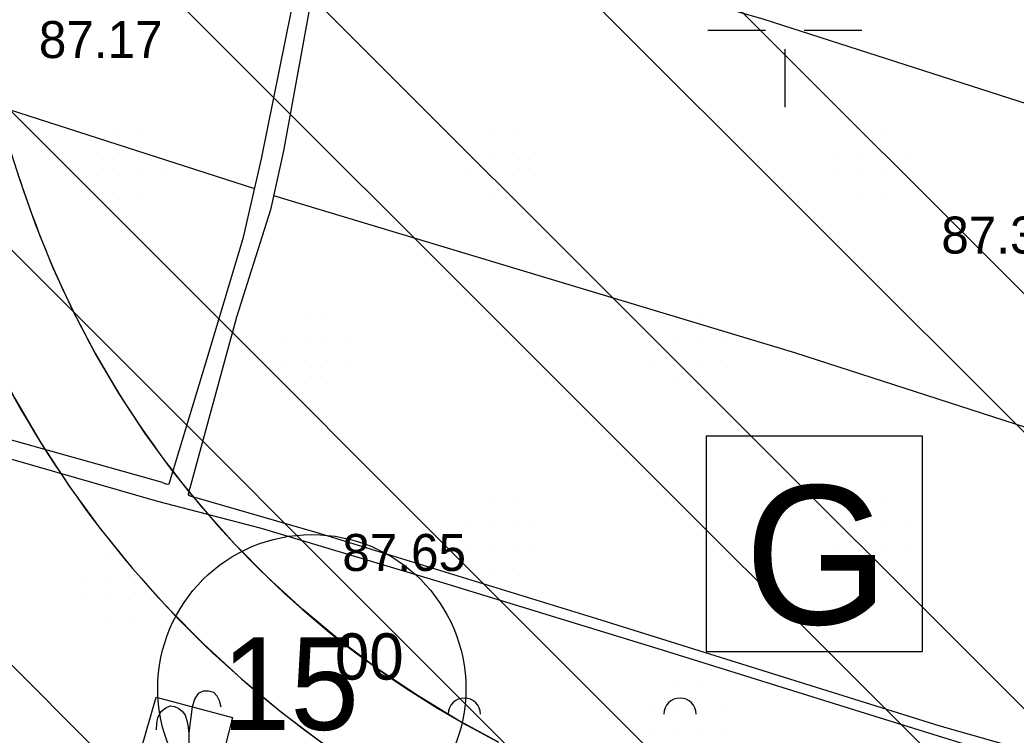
# Model space of a CAD drawing. Extents: x 417995 to 421451, y 4454518 to 4458015.
# Drawn here: x 420875.9 to 421037.5, y 4455885.6 to 4456001.6 of the extents above; entities that cross this region are included whole.
import ezdxf

# ---------------------------------------------------------------- set-up
doc = ezdxf.new("R2010")
doc.units = 0
for name, color, linetype in [('ADAKENARI', 7, 'Continuous'), ('Hid_Havuz', 7, 'Continuous'), ('KD_DAIRE', 7, 'Continuous'), ('KD_YGEN', 7, 'Continuous'), ('P_Grid', 7, 'Continuous'), ('PL_T_GUNUBIRLIK', 7, 'Continuous'), ('S_Meyvalik', 7, 'Continuous'), ('SEMBOL_FAT', 7, 'Continuous'), ('Sinir_itirazli_Mulkiyet', 7, 'Continuous'), ('SN_TR_SIVILASMA', 7, 'Continuous'), ('TRFAT_GUNUBİRLİK', 7, 'Continuous'), ('Y_Kot_Noktasi', 7, 'Continuous'), ('Y_Yol_Kotu', 7, 'Continuous'), ('Yol_Toprak_Duz', 7, 'Continuous'), ('Yol_Toprak_Kesik', 7, 'Continuous')]:
    doc.layers.add(name, color=color, linetype=linetype)

msp = doc.modelspace()

# ---------------------------------------------------------------- linework, layer by layer
at = {"layer": 'ADAKENARI'}
for radius in [155.92, 170.92]:
    msp.add_arc((421024.36, 4456023.35), radius, 197.7728, 242.9933, dxfattribs=at)
at = {"layer": 'Hid_Havuz'}
for points in [[(420908.54, 4455890.09), (420908.29, 4455891.14), (420907.91, 4455891.91), (420907.35, 4455892.47), (420906.47, 4455892.71), (420905.63, 4455892.71), (420904.83, 4455892.33), (420904.27, 4455891.49), (420903.81, 4455890.16), (420903.29, 4455885.96)], [(420898.04, 4455886.45), (420898.07, 4455887.46), (420898.28, 4455888.41), (420898.56, 4455889), (420898.88, 4455889.46), (420899.54, 4455890.02), (420900.24, 4455890.33), (420900.98, 4455890.23), (420901.68, 4455889.91), (420902.24, 4455889.39), (420902.69, 4455888.83), (420902.97, 4455887.92), (420903.11, 4455887.11), (420903.29, 4455885.96), (420903.29, 4455875.46)]]:
    msp.add_lwpolyline(points, dxfattribs=at)
msp.add_lwpolyline([(420910.39, 4455888.43), (420908.05, 4455879.35), (420895.44, 4455882.92), (420897.99, 4455891.74)], close=True, dxfattribs=at)
at = {"layer": 'KD_DAIRE'}
msp.add_circle((420923.25, 4455893.12), 25, dxfattribs=at)
at = {"layer": 'P_Grid'}
for p, q in [((420987.5, 4456000), (420996.88, 4456000)), ((421000, 4456000), (421000, 4456000)), ((421003.12, 4456000), (421012.5, 4456000)), ((421000, 4455996.88), (421000, 4455987.5))]:
    msp.add_line(p, q, dxfattribs=at)
at = {"layer": 'PL_T_GUNUBIRLIK'}
for points in [[(420953.55, 4455884.44), (420946.79, 4455888.1), (420940.22, 4455892.09), (420933.85, 4455896.39), (420927.7, 4455901.01), (420921.78, 4455905.93), (420916.12, 4455911.13), (420910.71, 4455916.6), (420905.59, 4455922.33), (420900.75, 4455928.31), (420896.22, 4455934.52), (420891.99, 4455940.95), (420888.09, 4455947.58), (420884.52, 4455954.39), (420881.29, 4455961.37), (420878.41, 4455968.5), (420875.88, 4455975.76), (420863.99, 4456012.86)], [(420842.51, 4456002.51), (420845.13, 4456001.41), (420847.59, 4455999.97), (420849.83, 4455998.22), (420851.82, 4455996.19), (420853.52, 4455993.91), (420854.91, 4455991.43), (420855.95, 4455988.79), (420861.6, 4455971.18), (420864.37, 4455963.22), (420867.53, 4455955.4), (420871.07, 4455947.75), (420874.98, 4455940.29), (420879.26, 4455933.02), (420883.89, 4455925.98), (420888.86, 4455919.17), (420894.16, 4455912.62), (420899.78, 4455906.33), (420905.7, 4455900.33), (420911.91, 4455894.63), (420918.4, 4455889.24), (420925.14, 4455884.18)]]:
    msp.add_lwpolyline(points, dxfattribs=at)
at = {"layer": 'S_Meyvalik'}
for centre in [(420947.99, 4455888.97), (420982.99, 4455888.97)]:
    msp.add_arc(centre, 2.62, 360, 180, dxfattribs=at)
at = {"layer": 'SEMBOL_FAT'}
for p, q in [((420987.26, 4455934.14), (420987.26, 4455899.14)), ((420987.26, 4455934.14), (421022.26, 4455934.14)), ((421022.26, 4455934.14), (421022.26, 4455899.14)), ((420987.26, 4455899.14), (421022.26, 4455899.14))]:
    msp.add_line(p, q, dxfattribs=at)
at = {"layer": 'Sinir_itirazli_Mulkiyet'}
for points in [[(421082.61, 4455972.81), (421059.23, 4455981.57), (420996.63, 4456001.69), (420925.97, 4456022.09)], [(420823.02, 4456003.56), (420913.96, 4455974.28)], [(420917.05, 4455973.16), (421001.59, 4455947.64), (421076.68, 4455923.39)]]:
    msp.add_lwpolyline(points, dxfattribs=at)
at = {"layer": 'SN_TR_SIVILASMA'}
for p, q in [((421273.94, 4455722.03), (420248.84, 4456747.14)), ((421273.71, 4455699.81), (420266.8, 4456706.72)), ((421273.25, 4455655.37), (420276.01, 4456652.61)), ((421273.02, 4455633.15), (420276.28, 4456629.89)), ((421272.55, 4455588.71), (420264.03, 4456597.24)), ((421272.32, 4455566.5), (420257.91, 4456580.91)), ((421271.63, 4455499.84), (420239.54, 4456531.93))]:
    msp.add_line(p, q, dxfattribs=at)
at = {"layer": 'TRFAT_GUNUBİRLİK'}
for p, q in [((420892.1, 4455983.82), (420892.1, 4455983.82)), ((420895.85, 4455983.82), (420895.85, 4455983.82)), ((420952.1, 4455983.82), (420952.1, 4455983.82)), ((420955.85, 4455983.82), (420955.85, 4455983.82)), ((421012.1, 4455983.82), (421012.1, 4455983.82)), ((421015.85, 4455983.82), (421015.85, 4455983.82)), ((420888.35, 4455980.07), (420888.35, 4455980.07)), ((420892.1, 4455980.07), (420892.1, 4455980.07)), ((420895.85, 4455980.07), (420895.85, 4455980.07)), ((420899.6, 4455980.07), (420899.6, 4455980.07)), ((420948.35, 4455980.07), (420948.35, 4455980.07)), ((420952.1, 4455980.07), (420952.1, 4455980.07)), ((420955.85, 4455980.07), (420955.85, 4455980.07)), ((420959.6, 4455980.07), (420959.6, 4455980.07)), ((421008.35, 4455980.07), (421008.35, 4455980.07)), ((421012.1, 4455980.07), (421012.1, 4455980.07)), ((421015.85, 4455980.07), (421015.85, 4455980.07)), ((421019.6, 4455980.07), (421019.6, 4455980.07)), ((420888.35, 4455976.32), (420888.35, 4455976.32)), ((420892.1, 4455976.32), (420892.1, 4455976.32)), ((420895.85, 4455976.32), (420895.85, 4455976.32)), ((420899.6, 4455976.32), (420899.6, 4455976.32)), ((420948.35, 4455976.32), (420948.35, 4455976.32)), ((420952.1, 4455976.32), (420952.1, 4455976.32)), ((420955.85, 4455976.32), (420955.85, 4455976.32)), ((420959.6, 4455976.32), (420959.6, 4455976.32)), ((421008.35, 4455976.32), (421008.35, 4455976.32)), ((421012.1, 4455976.32), (421012.1, 4455976.32)), ((421015.85, 4455976.32), (421015.85, 4455976.32)), ((421019.6, 4455976.32), (421019.6, 4455976.32)), ((420892.1, 4455972.57), (420892.1, 4455972.57)), ((420895.85, 4455972.57), (420895.85, 4455972.57)), ((420952.1, 4455972.57), (420952.1, 4455972.57)), ((420955.85, 4455972.57), (420955.85, 4455972.57)), ((421012.1, 4455972.57), (421012.1, 4455972.57)), ((421015.85, 4455972.57), (421015.85, 4455972.57)), ((420922.1, 4455953.82), (420922.1, 4455953.82)), ((420925.85, 4455953.82), (420925.85, 4455953.82)), ((420982.1, 4455953.82), (420982.1, 4455953.82)), ((420985.85, 4455953.82), (420985.85, 4455953.82)), ((420918.35, 4455950.07), (420918.35, 4455950.07)), ((420922.1, 4455950.07), (420922.1, 4455950.07)), ((420925.85, 4455950.07), (420925.85, 4455950.07)), ((420929.6, 4455950.07), (420929.6, 4455950.07)), ((420978.35, 4455950.07), (420978.35, 4455950.07)), ((420982.1, 4455950.07), (420982.1, 4455950.07)), ((420985.85, 4455950.07), (420985.85, 4455950.07)), ((420989.6, 4455950.07), (420989.6, 4455950.07)), ((420918.35, 4455946.32), (420918.35, 4455946.32)), ((420922.1, 4455946.32), (420922.1, 4455946.32)), ((420925.85, 4455946.32), (420925.85, 4455946.32)), ((420929.6, 4455946.32), (420929.6, 4455946.32)), ((420978.35, 4455946.32), (420978.35, 4455946.32)), ((420982.1, 4455946.32), (420982.1, 4455946.32)), ((420985.85, 4455946.32), (420985.85, 4455946.32)), ((420989.6, 4455946.32), (420989.6, 4455946.32)), ((420922.1, 4455942.57), (420922.1, 4455942.57)), ((420925.85, 4455942.57), (420925.85, 4455942.57)), ((420982.1, 4455942.57), (420982.1, 4455942.57)), ((420985.85, 4455942.57), (420985.85, 4455942.57)), ((420952.1, 4455923.82), (420952.1, 4455923.82)), ((420955.85, 4455923.82), (420955.85, 4455923.82)), ((421012.1, 4455923.82), (421012.1, 4455923.82)), ((421015.85, 4455923.82), (421015.85, 4455923.82)), ((420948.35, 4455920.07), (420948.35, 4455920.07)), ((420952.1, 4455920.07), (420952.1, 4455920.07)), ((420955.85, 4455920.07), (420955.85, 4455920.07)), ((420959.6, 4455920.07), (420959.6, 4455920.07)), ((421008.35, 4455920.07), (421008.35, 4455920.07)), ((421012.1, 4455920.07), (421012.1, 4455920.07)), ((421015.85, 4455920.07), (421015.85, 4455920.07)), ((421019.6, 4455920.07), (421019.6, 4455920.07)), ((420889.7, 4455915.02), (420889.7, 4455915.02)), ((420948.35, 4455916.32), (420948.35, 4455916.32)), ((420952.1, 4455916.32), (420952.1, 4455916.32)), ((420955.85, 4455916.32), (420955.85, 4455916.32)), ((420959.6, 4455916.32), (420959.6, 4455916.32)), ((421008.35, 4455916.32), (421008.35, 4455916.32)), ((421012.1, 4455916.32), (421012.1, 4455916.32)), ((421015.85, 4455916.32), (421015.85, 4455916.32)), ((421019.6, 4455916.32), (421019.6, 4455916.32)), ((420952.1, 4455912.57), (420952.1, 4455912.57)), ((420955.85, 4455912.57), (420955.85, 4455912.57)), ((421012.1, 4455912.57), (421012.1, 4455912.57)), ((421015.85, 4455912.57), (421015.85, 4455912.57)), ((420885.95, 4455911.27), (420885.95, 4455911.27)), ((420889.7, 4455911.27), (420889.7, 4455911.27)), ((420893.45, 4455911.27), (420893.45, 4455911.27)), ((420885.95, 4455907.52), (420885.95, 4455907.52)), ((420889.7, 4455907.52), (420889.7, 4455907.52)), ((420893.45, 4455907.52), (420893.45, 4455907.52)), ((420897.2, 4455907.52), (420897.2, 4455907.52)), ((420889.7, 4455903.77), (420889.7, 4455903.77)), ((420893.45, 4455903.77), (420893.45, 4455903.77)), ((420982.1, 4455893.82), (420982.1, 4455893.82)), ((420985.85, 4455893.82), (420985.85, 4455893.82)), ((420978.35, 4455890.07), (420978.35, 4455890.07)), ((420982.1, 4455890.07), (420982.1, 4455890.07)), ((420985.85, 4455890.07), (420985.85, 4455890.07)), ((420989.6, 4455890.07), (420989.6, 4455890.07)), ((420978.35, 4455886.32), (420978.35, 4455886.32)), ((420982.1, 4455886.32), (420982.1, 4455886.32)), ((420985.85, 4455886.32), (420985.85, 4455886.32)), ((420989.6, 4455886.32), (420989.6, 4455886.32))]:
    msp.add_line(p, q, dxfattribs=at)
at = {"layer": 'Yol_Toprak_Duz'}
for points in [[(420971.61, 4456158.37), (420966.07, 4456142.74), (420958.92, 4456124.78), (420950.2, 4456104.98), (420938.34, 4456077.97), (420933.18, 4456058.43), (420929.55, 4456043.65), (420927.21, 4456031.29), (420925.95, 4456021.98), (420923.55, 4456007.45), (420918.65, 4455980.41), (420916.54, 4455970.83), (420911.05, 4455953.42), (420903.44, 4455925.66)], [(420815.73, 4455949.03), (420829.17, 4455943.3), (420860.77, 4455934.28), (420898.2, 4455923.51), (420915.01, 4455919.17), (420944.63, 4455910.28), (420980.08, 4455899.41), (421013.06, 4455889.15), (421040.41, 4455880.66), (421070.15, 4455872.18)]]:
    msp.add_lwpolyline(points, dxfattribs=at)
at = {"layer": 'Yol_Toprak_Kesik'}
for points in [[(420899.04, 4455926.56), (420899.73, 4455926.27), (420900.08, 4455926.37), (420906.57, 4455947.78), (420912.15, 4455966.4), (420915.06, 4455979.07), (420919.97, 4456003.17), (420923.61, 4456022.74), (420926.8, 4456041.85), (420931.57, 4456061.47), (420935.53, 4456078.22), (420942.3, 4456094.32), (420953.93, 4456120.2), (420960.03, 4456134.55), (420963.56, 4456144.59), (420966.51, 4456155.22), (420967.85, 4456162.47), (420969.23, 4456169.42), (420970.22, 4456175.05), (420970.46, 4456178.52), (420970.45, 4456180.59), (420969.77, 4456182.36)], [(420899.04, 4455926.56), (420856.92, 4455938.36), (420832.74, 4455945.25), (420816.29, 4455951.86)], [(421070.33, 4455874.2), (421025.2, 4455887.02), (420969.49, 4455904.46), (420924.48, 4455918.29), (420904.1, 4455924.21), (420903.48, 4455924.36), (420903.34, 4455924.46), (420903.24, 4455924.63), (420903.44, 4455925.66)]]:
    msp.add_lwpolyline(points, dxfattribs=at)

# ---------------------------------------------------------------- texts
at = {"layer": 'KD_YGEN'}
for s, height, p in [('00', 7.5, (420927, 4455894.58)), ('15', 15, (420908.6, 4455886.42))]:
    msp.add_text(s, height=height, dxfattribs=at).set_placement(p)
at = {"layer": 'SEMBOL_FAT'}
msp.add_text('G', height=22.5, dxfattribs=at).set_placement((420993.46, 4455903.56))
at = {"layer": 'Y_Kot_Noktasi'}
for s, p in [('87.17', (420878.95, 4455995.45)), ('87.39', (421025.39, 4455963.72))]:
    msp.add_text(s, height=6, dxfattribs=at).set_placement(p)
at = {"layer": 'Y_Yol_Kotu'}
msp.add_text('87.65', height=6, dxfattribs=at).set_placement((420928.19, 4455912.21))

doc.saveas('drawing.dxf')
